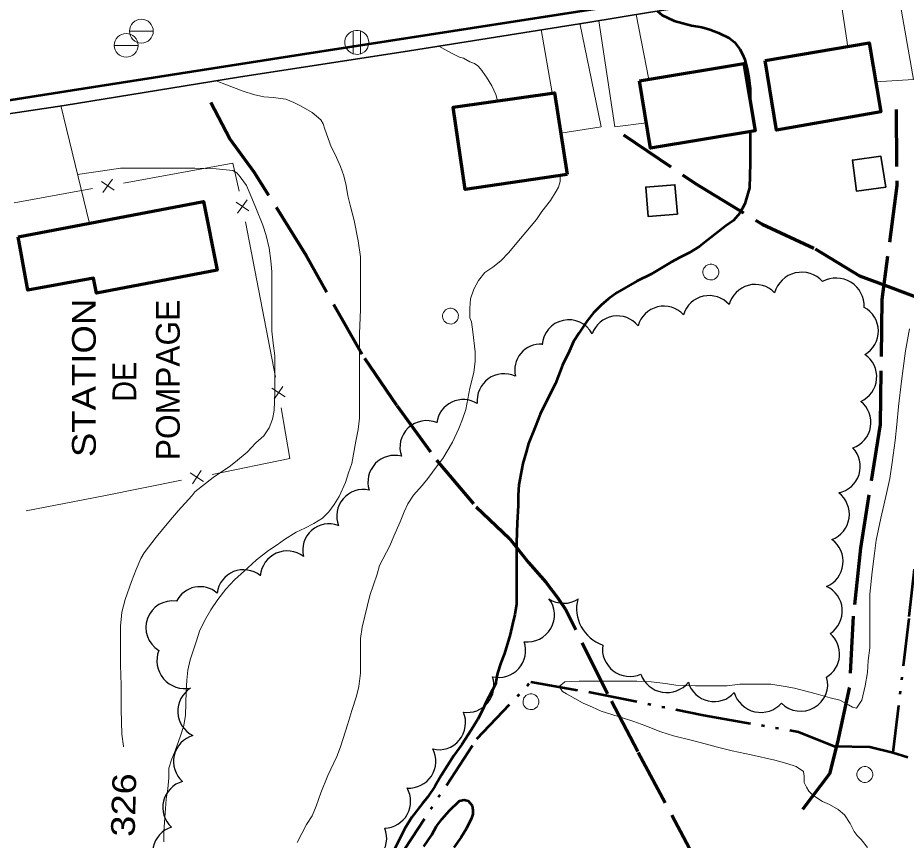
# Model space of a CAD drawing. Extents: x 240591 to 242335, y 5323482 to 5326937.
# Drawn here: x 241359.7 to 241471.8, y 5324648.2 to 5324752.1 of the extents above; entities that cross this region are included whole.
import ezdxf

# ---------------------------------------------------------------- set-up
doc = ezdxf.new("R2010")
doc.units = 0
doc.header["$LTSCALE"] = 1.2
doc.linetypes.add('DASH_DOUBLE_DOT', pattern=[9.2, 5, -1.2, 0.3, -1.2, 0.3, -1.2])
doc.linetypes.add('LONG_DASHED', pattern=[7.5, 6, -1.5])
for name, color, linetype, lineweight in [('1', 7, 'Continuous', 53), ('19', 7, 'Continuous', 13), ('2', 7, 'Continuous', 13), ('21', 7, 'Continuous', 53), ('22', 7, 'LONG_DASHED', 70), ('31', 7, 'Continuous', 70), ('36', 7, 'Continuous', 13), ('37', 7, 'Continuous', 13), ('4', 7, 'DASH_DOUBLE_DOT', 53), ('44', 7, 'Continuous', 25)]:
    doc.layers.add(name, color=color, linetype=linetype, lineweight=lineweight)

msp = doc.modelspace()

# ---------------------------------------------------------------- linework, layer by layer
at = {"layer": '1'}
for points in [[(241440.4, 5324752.9), (241441, 5324752.4), (241441.6, 5324752.1), (241442.5, 5324751.7), (241444.7, 5324751.1), (241446, 5324750.9), (241447, 5324750.6), (241448.1, 5324750.2), (241449.5, 5324749.5), (241450.1, 5324749), (241450.8, 5324748.1), (241451.1, 5324747.5), (241451.4, 5324746.8), (241451.7, 5324745.6), (241451.9, 5324744.5), (241452.1, 5324743.1), (241452.1, 5324741.9), (241452.1, 5324741.7)], [(241452.1, 5324737.7), (241452.1, 5324736.3), (241452.1, 5324733.7), (241452, 5324730.6), (241451.8, 5324729.9), (241451.4, 5324728.6), (241450.8, 5324727.4), (241450, 5324726.5), (241449, 5324725.8), (241446.7, 5324724), (241445.7, 5324723.2), (241444.4, 5324722.4), (241443.2, 5324721.8), (241442.1, 5324721.2), (241439.6, 5324719.7), (241437.8, 5324718.8), (241435.3, 5324717.4), (241434.2, 5324716.6), (241433.3, 5324715.8), (241432.3, 5324714.8), (241431.5, 5324713.8), (241430.5, 5324712.3), (241429.8, 5324711.2), (241429.3, 5324710), (241428.4, 5324708.2), (241427.5, 5324705.9), (241426.5, 5324703.9)], [(241426.5, 5324703.9), (241425.6, 5324702), (241425, 5324700.5), (241424.1, 5324698.3), (241423.8, 5324697.2), (241423.4, 5324695.8), (241422.9, 5324693.1), (241422.8, 5324691.8), (241422.8, 5324690.5), (241422.7, 5324688.3), (241422.6, 5324685.8), (241422.6, 5324683.5), (241422.6, 5324680.6), (241422.6, 5324678), (241422.4, 5324676.7), (241422.1, 5324675.5), (241421.8, 5324674.2), (241421.1, 5324671.8), (241420.6, 5324670.6), (241420.2, 5324669.3), (241420, 5324668.2), (241420, 5324668)], [(241420, 5324668), (241418.7, 5324665.5), (241418.4, 5324664.8), (241417.7, 5324663.5), (241416.9, 5324662.2), (241415.7, 5324660.3), (241414.7, 5324658.9), (241413.1, 5324656.4), (241412.3, 5324655), (241411.4, 5324653.7), (241410.7, 5324652.8), (241409.4, 5324651.1), (241408.5, 5324649.7), (241407.9, 5324648.5), (241406.8, 5324646.3)], [(241410.9, 5324647.4), (241411.9, 5324648.9), (241412.5, 5324650), (241413.2, 5324650.9), (241414.1, 5324651.9), (241415.4, 5324653.2), (241416, 5324653.3), (241416.5, 5324653.2), (241417, 5324652.6), (241417.1, 5324652), (241417.1, 5324651.5), (241416.9, 5324651), (241416.3, 5324649.7), (241415.6, 5324648.6), (241414.7, 5324647.3)]]:
    msp.add_lwpolyline(points, dxfattribs=at)
at = {"layer": '19'}
for p, q in [((241464.4, 5324748.4), (241463.2, 5324756.4)), ((241437.7, 5324752.5), (241439.3, 5324744.3)), ((241427.1, 5324742.6), (241425.7, 5324750.6)), ((241365.1, 5324741), (241368.7, 5324726.1))]:
    msp.add_line(p, q, dxfattribs=at)
for points in [[(241470.4, 5324757.5), (241472.7, 5324744.3), (241467.9, 5324744)], [(241430.6, 5324751.4), (241433.3, 5324738.3), (241428.2, 5324737.5)], [(241439, 5324738.8), (241435, 5324738.3), (241433, 5324751.7)]]:
    msp.add_lwpolyline(points, dxfattribs=at)
at = {"layer": '2'}
for points in [[(241412.8, 5324748.5), (241414.4, 5324747.6), (241415.4, 5324747.1), (241415.9, 5324747)], [(241415.9, 5324747), (241416.7, 5324746.5), (241417.3, 5324746.3), (241417.7, 5324746), (241418.1, 5324745.6), (241418.8, 5324744.6), (241419.5, 5324743.5), (241420, 5324742.4), (241420.2, 5324741.6)], [(241384.7, 5324744.1), (241386, 5324743.6), (241388.1, 5324742.8), (241389.4, 5324742.4), (241390.7, 5324742.1), (241391.9, 5324742), (241393.5, 5324741.8), (241394.5, 5324741.4), (241395.4, 5324740.9), (241396.8, 5324740.1), (241397.9, 5324739.2), (241398.2, 5324738.7), (241398.4, 5324738), (241399.2, 5324735.8), (241399.7, 5324734.8), (241400.4, 5324733.3), (241400.8, 5324732.1), (241401.1, 5324730.9), (241401.3, 5324729.6), (241401.6, 5324728.4), (241402.1, 5324726.5), (241402.6, 5324723.9), (241402.9, 5324721.9), (241402.9, 5324720.7)], [(241367.2, 5324732.3), (241368.6, 5324732.5), (241370.1, 5324732.7), (241372.6, 5324733.1), (241373.3, 5324733.1), (241376.1, 5324733.1), (241378.9, 5324733.1), (241382, 5324733.1), (241384.7, 5324733), (241386.8, 5324732.8), (241387.3, 5324732.5), (241387.7, 5324732), (241388.5, 5324730.9), (241389, 5324729.8), (241389.7, 5324728.1), (241390.6, 5324725.9), (241391, 5324724.6), (241391.4, 5324723), (241391.6, 5324721.4), (241391.7, 5324720), (241391.7, 5324718.5), (241391.7, 5324715.6), (241391.7, 5324712.5), (241391.9, 5324711), (241392.1, 5324709.4), (241392.1, 5324707.7), (241392.1, 5324704.8), (241392, 5324702.5), (241391.8, 5324701.4), (241391.4, 5324700.3), (241390.7, 5324699.3), (241389.7, 5324698.4), (241388.6, 5324697.2), (241387.4, 5324696.2), (241386.5, 5324695.5), (241384.3, 5324694), (241382, 5324692.2), (241381.6, 5324691.7), (241379.9, 5324689.8), (241378.7, 5324688.4), (241377.1, 5324686.5), (241375.6, 5324684.5), (241375.2, 5324683.8), (241374.6, 5324682.4), (241374, 5324680.9), (241373.2, 5324678.6), (241372.8, 5324677), (241372.7, 5324676.1), (241372.6, 5324675.3), (241372.6, 5324673), (241372.6, 5324670.3), (241372.7, 5324667.8), (241372.7, 5324664.7), (241372.8, 5324661.6), (241373, 5324660.1), (241373, 5324660)], [(241428.1, 5324732.1), (241428.1, 5324732.1), (241428.1, 5324731.4), (241427.9, 5324730.7), (241427.6, 5324730.2), (241426.9, 5324729), (241425.8, 5324727.6), (241425.1, 5324726.6), (241423.1, 5324724.2), (241421.6, 5324722.4), (241420.6, 5324721.4), (241419.6, 5324720.6), (241418.6, 5324719.9), (241417.8, 5324718.9), (241417.2, 5324717.8), (241416.8, 5324716.6), (241416.7, 5324715.4), (241416.7, 5324714.2), (241416.9, 5324713.7), (241417.1, 5324712.4), (241417.4, 5324709.9), (241417.4, 5324708.7), (241417.2, 5324707.3), (241416.7, 5324705.3), (241416.2, 5324702.6), (241415.8, 5324701.4), (241415.3, 5324700.2), (241414.5, 5324698.5), (241413.3, 5324696.4), (241412.6, 5324695.5), (241411.4, 5324693.9), (241410.7, 5324693), (241409.6, 5324691.8), (241408.9, 5324690.7), (241408.4, 5324689.7), (241407.9, 5324688.4), (241407.1, 5324686.6), (241406.6, 5324685.4), (241405.3, 5324682.9), (241405, 5324681.8), (241404.1, 5324679.1), (241403.8, 5324677.9), (241403.1, 5324675.1), (241402.9, 5324673.7), (241402.9, 5324672.3), (241402.9, 5324669.3), (241402.7, 5324667.6), (241402.4, 5324666.4), (241401.8, 5324664.6), (241401.3, 5324662.9), (241400.4, 5324660), (241399.9, 5324658.8), (241398.8, 5324656.4), (241397.9, 5324654.2), (241397.3, 5324652.5), (241396.8, 5324651.3), (241396.1, 5324650.2), (241394.9, 5324647.9)], [(241402.9, 5324720.7), (241402.9, 5324718), (241402.9, 5324715.2), (241402.8, 5324712.2), (241402.8, 5324709.7), (241402.8, 5324706.7), (241402.8, 5324704), (241402.8, 5324701.5), (241402.6, 5324700.1), (241402.3, 5324698.6), (241401.8, 5324695.8), (241401.4, 5324694.6), (241401, 5324693.4), (241400.2, 5324691.6), (241399.6, 5324690.6), (241398.9, 5324689.7), (241398.1, 5324688.9), (241397, 5324688.2), (241395.9, 5324687.6), (241394.8, 5324687.1), (241393.3, 5324686.2), (241392.4, 5324685.5), (241391.3, 5324684.8), (241389.8, 5324683.6), (241388.7, 5324682.6), (241387, 5324681.1), (241385.9, 5324679.9), (241384.9, 5324678.6), (241384, 5324677.3), (241383.2, 5324675.9), (241382.6, 5324674.6), (241382.2, 5324673.4), (241381.4, 5324671), (241381.1, 5324669.7), (241381, 5324668.4), (241380.9, 5324667), (241380.8, 5324664), (241380.6, 5324662.7), (241380.2, 5324661.4), (241379.5, 5324659.5), (241379.1, 5324658.5), (241378.7, 5324657.3), (241378.7, 5324656.1), (241378.6, 5324654.7), (241378.4, 5324653.4), (241378.3, 5324652.2), (241378.1, 5324649.3), (241378.1, 5324648)], [(241472.2, 5324712.8), (241471.7, 5324710), (241471.4, 5324707.8), (241471.2, 5324706.2), (241470.8, 5324703), (241470.6, 5324700.7), (241470.4, 5324698.7), (241470, 5324695.9), (241469.7, 5324693.9), (241469.2, 5324691.6), (241468.6, 5324688.9), (241468, 5324686.1), (241467.8, 5324684.4), (241467.5, 5324682.1), (241467.2, 5324679.3), (241467.2, 5324677.6), (241467.2, 5324675.1), (241467.2, 5324672.5), (241467, 5324670.9), (241466.9, 5324669.4), (241466.6, 5324667.7), (241466.2, 5324665.9), (241465.5, 5324664.9), (241465, 5324665), (241464.5, 5324665.3), (241463.4, 5324665.9), (241462.2, 5324666.2), (241460.4, 5324666.7), (241457.7, 5324667.4), (241456.5, 5324667.6), (241454.7, 5324667.9), (241453.6, 5324667.9), (241450.8, 5324667.9), (241449.2, 5324667.7), (241447.9, 5324667.7), (241445.2, 5324667.7), (241442.7, 5324667.8), (241441.4, 5324668), (241439.6, 5324668.2)], [(241439.6, 5324668.2), (241437.8, 5324668.3), (241436.1, 5324668.3), (241433.6, 5324668.3), (241430.5, 5324668.3), (241428.7, 5324668.2), (241428, 5324667.6), (241428.4, 5324667), (241428.9, 5324666.7), (241431, 5324665.5), (241432.2, 5324665), (241433.3, 5324664.5), (241436.1, 5324663.6), (241437.4, 5324663.2), (241438.8, 5324662.7), (241440.8, 5324661.9), (241442.4, 5324661.4), (241444.8, 5324660.8), (241446.4, 5324660.4), (241447.8, 5324660), (241449.8, 5324659.5), (241452.2, 5324659), (241455.2, 5324658.3), (241456.7, 5324657.9), (241457.9, 5324657.5), (241458.8, 5324656.9), (241458.9, 5324656.3), (241458.9, 5324655.5), (241459.2, 5324654.9), (241459.5, 5324654.4), (241460, 5324653.9), (241461.2, 5324653.1), (241462.1, 5324652.7), (241463.2, 5324652.1), (241464, 5324651.4), (241464.7, 5324650.3), (241465.2, 5324649.3), (241465.6, 5324648.8), (241466.1, 5324648.3), (241466.9, 5324647.3)]]:
    msp.add_lwpolyline(points, dxfattribs=at)
at = {"layer": '21'}
msp.add_lwpolyline([(241433.3, 5324753.3), (241395.3, 5324747.4), (241366.5, 5324742.9), (241344.3, 5324739.4)], dxfattribs=at)
at = {"layer": '22', "linetype": 'Continuous', "lineweight": 35}
msp.add_lwpolyline([(241491, 5324617.6), (241492.1, 5324618.9), (241494.9, 5324619.2), (241497.4, 5324620.3), (241499.1, 5324621.7), (241500.2, 5324623.9), (241501, 5324626.7), (241505.1, 5324646.9), (241509, 5324667.5), (241510.1, 5324713.3), (241508.7, 5324722.4), (241503, 5324759), (241502.1, 5324760.6), (241500.1, 5324762), (241498, 5324762.2), (241495, 5324761.6), (241469, 5324757.3), (241439.5, 5324752.8), (241431.6, 5324751.5), (241409.1, 5324747.9), (241387.5, 5324744.6), (241365.5, 5324741), (241341.3, 5324737.4)], dxfattribs=at)
at = {"layer": '22'}
for points in [[(241407.5, 5324703.1), (241403.1, 5324709.6), (241396.1, 5324722), (241389.5, 5324732.6), (241386.4, 5324736.8), (241384, 5324741.4)], [(241470.5, 5324740.5), (241470.6, 5324730.9), (241468.7, 5324716.5), (241468.5, 5324700.7), (241466, 5324685.1), (241465.1, 5324676.5), (241464.6, 5324667.4), (241463.1, 5324660.6), (241462.1, 5324656.6), (241458.7, 5324652.1)], [(241436.1, 5324737.3), (241445.1, 5324731.2), (241453.6, 5324726), (241460.3, 5324722.9), (241465.9, 5324719.5), (241469.1, 5324718.3), (241474.9, 5324716.1), (241479.6, 5324713.5), (241484.8, 5324708.8), (241488.5, 5324697.4), (241490.3, 5324691.9), (241494.2, 5324687.1)], [(241407.5, 5324703.1), (241412.5, 5324696.2), (241417.5, 5324690.3), (241421.7, 5324686.3), (241424.1, 5324683.3), (241426.3, 5324680.8), (241427.9, 5324678.7)], [(241445.6, 5324645), (241437.9, 5324659.4), (241434.1, 5324666.7), (241428.8, 5324677.4), (241427.9, 5324678.7)]]:
    msp.add_lwpolyline(points, dxfattribs=at)
at = {"layer": '31'}
for points in [[(241454, 5324746.7), (241467.1, 5324748.9), (241468.6, 5324740.2), (241455.4, 5324737.9)], [(241438.1, 5324744.1), (241451.3, 5324746.3), (241452.7, 5324737.8), (241439.5, 5324735.6)], [(241429, 5324732.3), (241416.1, 5324730.4), (241414.6, 5324740.8), (241427.4, 5324742.6)], [(241359.7, 5324724.4), (241383.1, 5324728.9), (241384.8, 5324720.2), (241369.6, 5324717.3), (241369.2, 5324719.2), (241360.9, 5324717.7)]]:
    msp.add_lwpolyline(points, close=True, dxfattribs=at)
at = {"layer": '31', "lineweight": 35}
for points in [[(241469.2, 5324730.7), (241465.5, 5324730.2), (241465, 5324734.1), (241468.6, 5324734.6)], [(241442.9, 5324727.3), (241439.2, 5324727), (241438.9, 5324730.7), (241442.6, 5324731)]]:
    msp.add_lwpolyline(points, close=True, dxfattribs=at)
at = {"layer": '36'}
for p, q in [((241373.7, 5324750.4), (241376.7, 5324750.4)), ((241402, 5324750.4), (241402, 5324747.5)), ((241402.9, 5324747.5), (241402.9, 5324750.4)), ((241371.8, 5324748.6), (241374.8, 5324748.6))]:
    msp.add_line(p, q, dxfattribs=at)
for centre in [(241375.249, 5324750.392), (241373.329, 5324748.602)]:
    msp.add_circle(centre, 1.5, dxfattribs=at)
for centre, major_axis in [((241402.435, 5324748.977), (-0.703, 1.345)), ((241447.12, 5324719.963), (-0.463, 0.886)), ((241414.26, 5324714.403), (-0.463, 0.886)), ((241424.42, 5324665.693), (-0.463, 0.886)), ((241466.56, 5324656.503), (-0.463, 0.886))]:
    msp.add_ellipse(centre, major_axis=major_axis, ratio=0.999959, dxfattribs=at)
at = {"layer": '37'}
for p, q in [((241386.8, 5324733.7), (241373, 5324731.2)), ((241387.6, 5324730.2), (241386.8, 5324733.7)), ((241371.6, 5324731.7), (241370.4, 5324730)), ((241370.2, 5324731.4), (241371.8, 5324730.3)), ((241369.1, 5324730.5), (241359.2, 5324728.7)), ((241388.8, 5324727.7), (241387.2, 5324728.8)), ((241388.6, 5324729.1), (241387.4, 5324727.4)), ((241390.3, 5324716.5), (241388.4, 5324726.3)), ((241392.2, 5324706.7), (241390.3, 5324716.5)), ((241393.4, 5324704.2), (241391.7, 5324705.3)), ((241393.1, 5324705.5), (241392, 5324703.9)), ((241394, 5324696.4), (241392.9, 5324702.8)), ((241384.2, 5324694.4), (241394, 5324696.4)), ((241381.7, 5324693.2), (241382.8, 5324694.9)), ((241370.5, 5324691.7), (241380.3, 5324693.7)), ((241383.1, 5324693.5), (241381.4, 5324694.6)), ((241360.7, 5324689.8), (241370.5, 5324691.7))]:
    msp.add_line(p, q, dxfattribs=at)
at = {"layer": '4'}
for points in [[(241475.8, 5324734.1), (241475, 5324712.8), (241474, 5324693.4), (241472.1, 5324676.2), (241470.1, 5324659.3), (241472, 5324658.7)], [(241388.7, 5324615.3), (241396.3, 5324627.9), (241407.7, 5324645.9), (241417.6, 5324661), (241424.4, 5324668.2), (241431.9, 5324666.9), (241446.2, 5324664), (241458.2, 5324661.9), (241462.7, 5324660.1), (241467.2, 5324660), (241470.1, 5324659.3)]]:
    msp.add_lwpolyline(points, dxfattribs=at)
at = {"layer": '44'}
for centre, radius, start, end in [((241407.221, 5324693.429), 3.382, 75.27968, 197.18722), ((241435.057, 5324677.474), 4.876, 165.32831, 251.12979), ((241436.911, 5324672.352), 3.468, 171.5737, 293.43893), ((241381.344, 5324652.354), 3.389, 105.46914, 227.39648), ((241380.069, 5324646.629), 3.388, 107.49916, 229.31162)]:
    msp.add_arc(centre, radius, start, end, dxfattribs=at)
for centre, major_axis, ratio, start_param, end_param in [((241458.592, 5324716.378), (-0.817, 3.471), 0.99814, 5.2170801, 7.3443301), ((241462.943, 5324715.682), (1.868, 2.997), 0.999869, 5.2209261, 7.3472298), ((241452.722, 5324715), (-0.859, 3.29), 0.999722, 5.2238851, 7.3461125), ((241446.906, 5324713.599), (-0.761, 3.308), 0.9952, 5.2126098, 7.3355713), ((241441.199, 5324712.273), (-0.649, 3.322), 0.998242, 5.2696258, 7.3932445), ((241464.865, 5324712.507), (3.391, -0.316), 0.999679, 5.32962, 7.4560665), ((241429.191, 5324710.582), (-2.398, 2.353), 0.999648, 4.4102081, 6.9973249), ((241435.331, 5324711.008), (-0.515, 3.378), 0.988467, 5.2481986, 7.3574123), ((241425.701, 5324707.518), (-1.482, 3.012), 0.991164, 5.7804671, 7.6162832), ((241464.653, 5324706.74), (3.329, -0.741), 0.999757, 5.3535452, 7.4761151), ((241421.024, 5324703.72), (-2.017, 2.751), 0.993448, 5.2144001, 7.3333032), ((241415.865, 5324700.508), (-2.914, -1.667), 0.999746, 3.6322085, 5.6353904), ((241463.926, 5324700.975), (3.298, -0.833), 0.999372, 5.2995224, 7.4265892), ((241411.256, 5324697.833), (-2.257, -2.507), 0.998975, 3.4836199, 5.7875127), ((241462.57, 5324695.428), (3.261, -1.025), 0.999994, 5.2202865, 7.3424948), ((241403.271, 5324689.141), (-2.188, -2.559), 0.999221, 3.6342607, 5.7905172), ((241461.198, 5324689.368), (-1.291, 3.153), 0.999995, 3.1135216, 5.2446408), ((241398.949, 5324684.818), (-1.44, 3.036), 0.989553, 5.4869726, 7.6433532), ((241460.407, 5324683.415), (3.393, -0.38), 0.997517, 5.2183724, 7.3421084), ((241393.672, 5324681.305), (-1.419, 3.131), 0.995631, 5.2189114, 7.3384892), ((241388.155, 5324678.967), (-1.302, 3.146), 0.992994, 5.2171433, 7.3276062), ((241382.659, 5324676.873), (-0.975, 3.212), 0.990764, 5.2869784, 7.085521), ((241460.289, 5324677.154), (3.421, 0.283), 0.998748, 5.2171377, 7.3415047), ((241379.167, 5324675.064), (0.298, -3.351), 0.997217, 2.8994462, 5.6536357), ((241424.037, 5324676.612), (1.922, 2.791), 0.982016, 3.6102997, 5.980772), ((241428.597, 5324681.464), (3.09, 1.38), 0.981537, 3.6938592, 4.870967), ((241460.04, 5324671.706), (0.687, 3.308), 0.98755, 3.8810298, 5.7905804), ((241420.329, 5324672.178), (2.56, -2.267), 0.996485, 5.2143319, 7.3354549), ((241380.779, 5324670.914), (-2.73, -2.303), 0.999872, 5.2200361, 7.3480245), ((241441.575, 5324670.337), (-0.586, -3.436), 0.999995, 5.2224504, 7.3448036), ((241416.447, 5324667.714), (1.148, 3.179), 0.976838, 3.3269906, 5.3951818), ((241447.55, 5324669.124), (-0.815, -3.315), 0.995731, 5.2420993, 7.3646651), ((241458.509, 5324667.831), (3.077, 1.398), 0.983613, 3.4745429, 6.147502), ((241383.281, 5324664.495), (-3.435, 0.011), 0.998485, 5.2710142, 7.3984606), ((241453.435, 5324667.845), (-1.389, -3.212), 0.999888, 5.4086188, 7.5353058), ((241412.881, 5324663.013), (0.579, 3.33), 0.972836, 3.0598248, 5.3029481), ((241382.704, 5324658.155), (-3.314, 0.756), 0.999994, 5.2180017, 7.3492883), ((241409.022, 5324658.186), (2.851, -1.862), 0.995856, 5.2206544, 7.3387865), ((241405.903, 5324653.071), (1.708, 2.917), 0.981624, 3.7012233, 5.7740072), ((241402.869, 5324648.407), (2.42, 2.364), 0.980375, 3.6364937, 5.9045831)]:
    msp.add_ellipse(centre, major_axis=major_axis, ratio=ratio, start_param=start_param, end_param=end_param, dxfattribs=at)

# ---------------------------------------------------------------- texts
at = {"layer": '2', "width": 1.2}
msp.add_text('326', height=3, rotation=88.473, dxfattribs=at).set_placement((241374.4, 5324648.6))
at = {"layer": '31'}
for s, width, p in [('STATION', 1.15, (241369.5, 5324696.6)), ('DE', 0.9, (241374.6, 5324703.6))]:
    msp.add_text(s, height=3, rotation=90, dxfattribs=dict(at, width=width)).set_placement(p)
msp.add_text('POMPAGE', height=3, rotation=90, dxfattribs=at).set_placement((241380.1, 5324696.2))

doc.saveas('drawing.dxf')
